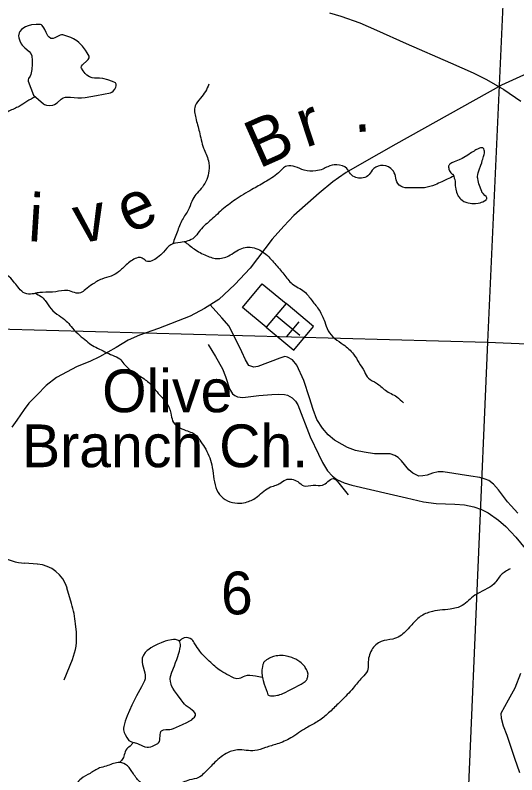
# Model space of a CAD drawing. Extents: x 1219626 to 1426462, y 456797 to 752399.
# Drawn here: x 1282788 to 1288065, y 718320 to 726315 of the extents above; entities that cross this region are included whole.
import ezdxf

# ---------------------------------------------------------------- set-up
doc = ezdxf.new("R2010")
doc.units = 0
for name, color, linetype in [('County Routes Highway Center Lines', 7, 'Continuous'), ('Culture', 7, 'Continuous'), ('Culture Text', 7, 'Continuous'), ('Lakes and Ponds', 7, 'Continuous'), ('Local Roads Improved', 7, 'Continuous'), ('Local Roads Paved', 7, 'Continuous'), ('Narrow River Creek and Branch and Slough', 7, 'Continuous'), ('Narrow River Creek and Branch and Slough Text', 7, 'Continuous'), ('Section Lines', 7, 'Continuous'), ('Section Numbers', 7, 'Continuous')]:
    doc.layers.add(name, color=color, linetype=linetype)

msp = doc.modelspace()

# ---------------------------------------------------------------- linework, layer by layer
at = {"layer": 'County Routes Highway Center Lines'}
msp.add_lwpolyline([(1286094.9, 726339.4), (1286215.2, 726305.4), (1286413.1, 726233.6), (1286590.7, 726156), (1286900.2, 726018.3), (1287366.9, 725812.6), (1287607.5, 725709.7), (1287745.3, 725638.9), (1287927.7, 725534.1), (1288107.2, 725409.9)], dxfattribs=at)
at = {"layer": 'Culture'}
for p, q in [((1285637.3, 723279.2), (1285429.5, 723029.4)), ((1285925.6, 723039.3), (1285637.3, 723279.2)), ((1285533.4, 723154.3), (1285783.4, 722946.3)), ((1285770.3, 723087.2), (1285642.3, 722933.4)), ((1285429.5, 723029.4), (1285717.7, 722789.5)), ((1285717.7, 722789.5), (1285925.6, 723039.3))]:
    msp.add_line(p, q, dxfattribs=at)
msp.add_lwpolyline([(1285637.3, 723279.2), (1285429.5, 723029.4), (1285179.6, 723237.2), (1285387.5, 723487.1)], close=True, dxfattribs=at)
at = {"layer": 'Lakes and Ponds'}
for points in [[(1282980.9, 725473.7), (1283032.6, 725427.7), (1283084.4, 725381.7), (1283094.5, 725374.5), (1283115.4, 725366.6), (1283150.3, 725363.7), (1283183.2, 725367.8), (1283200.5, 725374), (1283229, 725393.6), (1283271, 725429.6), (1283293.3, 725443.6), (1283317.6, 725450.8), (1283368.7, 725451.6), (1283446.3, 725444.9), (1283485, 725443.5), (1283523.2, 725446.9), (1283583.5, 725457.6), (1283643.8, 725468.6), (1283718, 725482.7), (1283792, 725498.3), (1283806.1, 725504.3), (1283818.2, 725513.7), (1283836.7, 725536.2), (1283846.7, 725555.4), (1283851.1, 725569.6), (1283851.1, 725588.3), (1283847.6, 725595.6), (1283841.5, 725601.1), (1283811, 725616.3), (1283761, 725634.6), (1283709, 725648.5), (1283674.5, 725652), (1283622.4, 725651.2), (1283596.4, 725654.5), (1283570.7, 725664.3), (1283542.4, 725683.4), (1283524.5, 725700.1), (1283502.5, 725727.8), (1283485.7, 725757.2), (1283483.4, 725765), (1283486.5, 725779.5), (1283495.3, 725792.3), (1283544.5, 725837.2), (1283555.2, 725848.4), (1283565.3, 725865.1), (1283566.6, 725873.4), (1283564.7, 725881.8), (1283545.9, 725919.3), (1283528.7, 725946.9), (1283496.7, 725987.7), (1283456, 726028), (1283435.5, 726044.6), (1283399.6, 726067.5), (1283372.5, 726080.6), (1283331.5, 726095.4), (1283290, 726107.1), (1283275.4, 726108.1), (1283262.4, 726105.1), (1283239.4, 726094.3), (1283204.9, 726074.9), (1283187.9, 726068.6), (1283171.4, 726067.6), (1283161.1, 726070.5), (1283144.2, 726082.6), (1283131.3, 726098.7), (1283111.9, 726134.2), (1283098.6, 726162.4), (1283088.7, 726181.9), (1283072.9, 726205), (1283064.2, 726212.3), (1283054.7, 726215.8), (1283031.6, 726217.7), (1283007.5, 726217.4), (1282960, 726211.7), (1282923.2, 726202.4), (1282896.8, 726192.2), (1282878.4, 726182.6), (1282854.1, 726164.8), (1282835.3, 726142.7), (1282828.3, 726127.8), (1282824.1, 726099.1), (1282826.4, 726076.5), (1282835.9, 726043.3), (1282849.2, 726014.2), (1282860.7, 725997.5), (1282888.2, 725970.9), (1282933.5, 725931.9), (1282951.3, 725910.3), (1282961.8, 725885.7), (1282968, 725837.7), (1282967.9, 725800.1), (1282962.1, 725743.7), (1282952, 725690), (1282944.2, 725672.7), (1282927.8, 725646.8), (1282923.1, 725633.8), (1282924.3, 725620.8), (1282952.6, 725547.2), (1282980.9, 725473.7)], [(1287380.7, 724645.8), (1287386.1, 724642.2), (1287387.8, 724641.9), (1287389.1, 724641.6), (1287391.4, 724640.1), (1287394.9, 724636.6), (1287397.3, 724631.1), (1287401.6, 724619.6), (1287407.6, 724600.6), (1287410, 724591.8), (1287411.9, 724584.4), (1287415, 724564.7), (1287416.9, 724534.9), (1287417.9, 724520.1), (1287419.8, 724505.4), (1287423.8, 724483.8), (1287431.6, 724451.8), (1287436.9, 724436.1), (1287443.5, 724420.4), (1287449, 724409.9), (1287454.4, 724401.5), (1287465.3, 724388), (1287474.7, 724378.9), (1287490.6, 724366.5), (1287508.7, 724355.1), (1287519.3, 724349.6), (1287537.9, 724342.3), (1287551.9, 724338.4), (1287572.8, 724334.9), (1287593.7, 724333.4), (1287631, 724333.1), (1287658.9, 724335.7), (1287679.8, 724340.1), (1287695.5, 724345.2), (1287707.2, 724350.3), (1287724.6, 724360.1), (1287742, 724372.9), (1287746.6, 724377.8), (1287749.1, 724382.3), (1287750, 724386.7), (1287749.6, 724390.8), (1287746.5, 724398.7), (1287741.5, 724405.7), (1287729.7, 724418.2), (1287709.9, 724437.7), (1287701.8, 724447.7), (1287698.7, 724452.8), (1287696.5, 724457.9), (1287667.1, 724538.1), (1287660.9, 724558.1), (1287657.2, 724573.1), (1287653.6, 724595.6), (1287652.9, 724606.8), (1287653, 724618), (1287655.4, 724638.8), (1287659.4, 724657), (1287669.3, 724688.8), (1287687.2, 724736.4), (1287695.6, 724760.3), (1287702.4, 724784.1), (1287706.7, 724799.2), (1287715.4, 724826.6), (1287721.3, 724847.5), (1287724.2, 724863), (1287725.1, 724874.4), (1287724.9, 724882.8), (1287722.8, 724895), (1287718.3, 724906.6), (1287714.8, 724911.7), (1287710.7, 724915.1), (1287706.3, 724917.3), (1287701.7, 724918.5), (1287692, 724918.8), (1287682.7, 724917.3), (1287674.1, 724914.8), (1287658.4, 724908.6), (1287635.3, 724896.6), (1287624.8, 724890.5), (1287615.5, 724884.9), (1287588.7, 724867.9), (1287548.8, 724841.1), (1287508.7, 724815.7), (1287490.9, 724806.1), (1287457.8, 724791.2), (1287407.2, 724770.5), (1287383, 724759.3), (1287360.5, 724746.5), (1287355.5, 724742.3), (1287352, 724737.4), (1287349.6, 724732), (1287348.2, 724726.5), (1287347.6, 724714.9), (1287348.8, 724703.9), (1287351.3, 724693.9), (1287358.1, 724676.6), (1287365, 724664.3), (1287371, 724656), (1287380.7, 724645.8)], [(1283984.7, 718682.3), (1284012, 718668.1), (1284040.1, 718659.3), (1284075.8, 718648.6), (1284126.1, 718624.9), (1284151.2, 718615.9), (1284176.5, 718611.1), (1284190.4, 718611), (1284214.6, 718615), (1284232.8, 718621.1), (1284260, 718634.1), (1284287.2, 718650.7), (1284294.7, 718656.8), (1284304.3, 718671.3), (1284308.9, 718686.3), (1284313.3, 718744.7), (1284315.2, 718758.1), (1284321.7, 718775.2), (1284327.2, 718781.9), (1284334.6, 718787), (1284348.2, 718792.3), (1284373.7, 718796.3), (1284414, 718797.9), (1284434, 718800.5), (1284453.2, 718806.8), (1284486.6, 718821.7), (1284548.6, 718848.4), (1284593.7, 718869.7), (1284624.4, 718886.6), (1284644.7, 718900.1), (1284657.9, 718910.7), (1284673.9, 718927.4), (1284684.5, 718945.2), (1284686.2, 718952.8), (1284685.3, 718960.1), (1284678.2, 718973.7), (1284667.1, 718985.8), (1284654.6, 718996.6), (1284628.7, 719016), (1284587.7, 719046.6), (1284569.9, 719062.8), (1284556, 719079.6), (1284534.9, 719109.4), (1284494.2, 719162.1), (1284464.8, 719202.4), (1284445.6, 719233.1), (1284434, 719256.5), (1284427.2, 719274.2), (1284420.8, 719301.2), (1284419.6, 719328.7), (1284422.9, 719354.1), (1284435.3, 719398.9), (1284462.1, 719466.6), (1284475.5, 719500.4), (1284486.8, 719534.2), (1284515.6, 719620.7), (1284521.4, 719642.5), (1284526.3, 719674.9), (1284526.3, 719690.7), (1284524.4, 719706.2), (1284520.1, 719718.5), (1284513.5, 719727.6), (1284505.2, 719734.1), (1284495.8, 719738.6), (1284474.6, 719743.2), (1284452.9, 719743.6), (1284432.3, 719741.6), (1284394.1, 719733.8), (1284365.1, 719725.4), (1284323.9, 719710.2), (1284305.5, 719702.2), (1284289.1, 719694.3), (1284246.8, 719672.8), (1284215.5, 719655), (1284193.1, 719640), (1284177.3, 719627.3), (1284155.6, 719605.5), (1284136.9, 719579.7), (1284129.1, 719563.7), (1284124.6, 719548.3), (1284122.4, 719533.5), (1284123, 719505.3), (1284127.1, 719480.1), (1284150.4, 719391.5), (1284154, 719370), (1284155.2, 719354.2), (1284153.6, 719331.1), (1284146.8, 719308.9), (1284115.4, 719245.3), (1284063.6, 719151.2), (1284038.1, 719103.3), (1284014.4, 719053.9), (1283965.4, 718941.2), (1283944.8, 718884.9), (1283929.4, 718828.6), (1283927.3, 718810.3), (1283928.3, 718794.3), (1283935.4, 718766.3), (1283944.6, 718745.3), (1283962.9, 718713.8), (1283984.7, 718682.3)], [(1285447.2, 719160.2), (1285458.7, 719152.9), (1285474.5, 719150.1), (1285488.9, 719150.2), (1285501.5, 719150.8), (1285512.5, 719151.6), (1285531.7, 719154.1), (1285546, 719156.7), (1285556.7, 719159.2), (1285572.5, 719163.8), (1285588.1, 719169.4), (1285603.2, 719175.7), (1285628.7, 719187.3), (1285665.8, 719205.8), (1285702.9, 719224.8), (1285737.3, 719242.5), (1285762.8, 719256), (1285781.7, 719266.5), (1285795.7, 719274.8), (1285816.7, 719287.8), (1285837.4, 719302), (1285843.1, 719306.6), (1285847.9, 719311.6), (1285851.9, 719316.8), (1285855.3, 719322), (1285858.1, 719327.1), (1285860.4, 719332.2), (1285864, 719342.2), (1285866.2, 719351.3), (1285867.6, 719359.4), (1285868.3, 719366.5), (1285868.5, 719379), (1285867.8, 719388.1), (1285866.7, 719394.7), (1285864.4, 719404.1), (1285861.2, 719412.8), (1285854.1, 719427.3), (1285847, 719439.6), (1285840.2, 719450.1), (1285833.6, 719459.1), (1285827.4, 719466.8), (1285821.7, 719473.3), (1285810.9, 719484.5), (1285802.1, 719492.7), (1285795.1, 719498.6), (1285784, 719507.3), (1285772.2, 719515.7), (1285760.7, 719523.1), (1285749.9, 719529.6), (1285739.8, 719535.2), (1285730.3, 719540.1), (1285712.5, 719548.4), (1285697, 719554.6), (1285683.4, 719559.3), (1285671.5, 719562.9), (1285661, 719565.7), (1285642.8, 719569.6), (1285629.1, 719571.8), (1285608.6, 719574.1), (1285588.1, 719575.1), (1285577.6, 719575.1), (1285567.8, 719574.7), (1285549.3, 719573.2), (1285533.1, 719570.7), (1285518.9, 719567.7), (1285506.6, 719564.3), (1285495.7, 719560.8), (1285486.2, 719557.3), (1285478, 719553.9), (1285463.4, 719547), (1285452.6, 719541.2), (1285444.4, 719536.3), (1285432.2, 719528.4), (1285420, 719519.7), (1285414.5, 719515.2), (1285410.2, 719511.2), (1285406.8, 719507.6), (1285401.8, 719501.1), (1285398.7, 719496), (1285395, 719487.8), (1285392.3, 719479), (1285388.1, 719458.4), (1285385.4, 719440), (1285383.8, 719423.9), (1285383.1, 719409.7), (1285383, 719397.3), (1285383.2, 719386.5), (1285384.6, 719367.6), (1285386.4, 719353.6), (1285388.2, 719343.1), (1285391.6, 719327.7), (1285395.8, 719312.5), (1285408.4, 719274.4), (1285428.3, 719217.5), (1285438.1, 719188.9), (1285447.2, 719160.2)]]:
    msp.add_lwpolyline(points, dxfattribs=at)
at = {"layer": 'Local Roads Improved'}
for p, q in [((1283020.7, 720537.4), (1282889.4, 720546.3)), ((1283380.7, 720122.1), (1283332.8, 720286.2)), ((1283431.5, 719821.3), (1283422.5, 719908.5)), ((1283303.1, 719321.1), (1283389.7, 719532.2))]:
    msp.add_line(p, q, dxfattribs=at)
for points in [[(1286128.6, 724561.5), (1285984.9, 724442.6), (1285718.7, 724204.7), (1285613.9, 724094.7), (1285491.5, 723958), (1285260.7, 723651), (1285097.4, 723480.6), (1284930.6, 723322.6), (1284778, 723228.6), (1284627.1, 723146.9), (1284295.2, 723015.6), (1284094.6, 722946.4), (1283975.7, 722894.9), (1283851.5, 722816.8)], [(1288074.6, 721074.9), (1288004.6, 721151), (1287966.5, 721192.2), (1287872.9, 721319.8), (1287820.4, 721378.5), (1287772, 721416.6), (1287730.8, 721433.1), (1287676.3, 721448.5), (1287580.6, 721461.9), (1287289.3, 721509.2), (1287237.8, 721508.2), (1287179.2, 721495.8), (1287121.5, 721472.2), (1287077.3, 721465), (1287036.1, 721463.9), (1287006.2, 721475.3), (1286970.2, 721492.8), (1286928, 721530.8), (1286850.8, 721623.5), (1286815.8, 721659.5), (1286780.8, 721680.1), (1286732.5, 721697.6), (1286643.9, 721698.6), (1286568.8, 721699.6), (1286457.6, 721717.1), (1286369.1, 721733.6), (1286282.7, 721763.5), (1286228.1, 721795.4), (1286146.8, 721842.7), (1286078.9, 721899.3), (1286020.2, 721968.3), (1285961.5, 722059.9), (1285923.5, 722163.8), (1285885.4, 722288.4), (1285825.7, 722468.5), (1285752.6, 722632.1), (1285706.3, 722687.7), (1285652.8, 722716.5), (1285625, 722722.7), (1285572.5, 722703.2), (1285341.9, 722617.7), (1285297.7, 722609.5), (1285276.1, 722616.7), (1285245.2, 722627), (1285210.2, 722685.7), (1285173.1, 722770.1), (1285038.3, 723040.8), (1284963.2, 723129.3), (1284838.9, 723266.1)], [(1284819.2, 722849), (1284893.8, 722720.7), (1284967.4, 722592), (1285000, 722510.7), (1285041.9, 722382.1), (1285075, 722331.2), (1285097.6, 722312.5), (1285125.6, 722299.5), (1285181.6, 722290.8), (1285266.2, 722299.7), (1285350.9, 722311.3), (1285486.4, 722323.3), (1285554.1, 722327), (1285621.7, 722323.2), (1285652.4, 722316.1), (1285701, 722289), (1285735.5, 722252.8), (1285760.6, 722213.6), (1285892.5, 721876.5), (1285977.5, 721696), (1286021.1, 721605.9), (1286074.4, 721518.7), (1286126.1, 721462.4), (1286172.4, 721429), (1286249.7, 721391.2), (1286331.3, 721366.5), (1286527.1, 721322), (1286722.7, 721277.5), (1286903.6, 721235), (1287084.5, 721192.5), (1287215.2, 721174.9), (1287414.6, 721169.7), (1287514.1, 721161.7), (1287612.2, 721141.1), (1287694.6, 721110.4), (1287762.6, 721075.9), (1287873, 721000.7), (1287949.3, 720934.1), (1288055, 720822.5), (1288151.9, 720702.3)], [(1288098.3, 718341.2), (1288043.7, 718492.5), (1287962.4, 718734.3), (1287925.4, 718832.1), (1287902.7, 718913.4), (1287901.7, 718968), (1287978.9, 719109), (1288046.8, 719236.6), (1288107.5, 719391)]]:
    msp.add_lwpolyline(points, dxfattribs=at)
for centre, radius, start, end in [((1282930.3, 721144.9), 600, 214.00736, 266.09641), ((1282996.9, 720188.2), 350, 16.27134, 86.09641), ((1282228.8, 719785.9), 1200, 5.86075, 16.27134), ((1282834.6, 719760), 600, 337.6865, 5.86075)]:
    msp.add_arc(centre, radius, start, end, dxfattribs=at)
at = {"layer": 'Local Roads Paved'}
for points in [[(1290973.2, 727714.6), (1290796.6, 727547.7), (1290597.8, 727340.1), (1290278.3, 727024.1), (1290031.6, 726795.2), (1289868.3, 726653.2), (1289770.7, 726575.1), (1289600.3, 726468.6), (1289176.1, 726223.7), (1288984.4, 726111.8), (1288641.9, 725916.6), (1288475, 725836.7), (1287903.5, 725577.6), (1286792.5, 724956.4), (1286433.9, 724754.1), (1286271.5, 724657.3), (1286188.1, 724602.3), (1286128.6, 724561.5)], [(1283851.5, 722816.8), (1283675.8, 722719.2), (1283572.8, 722671.2), (1283439.7, 722618), (1283221.4, 722502.6), (1283114.9, 722417.4), (1283017.3, 722319.8), (1282933, 722232.9), (1282880.6, 722166.3), (1282806.1, 722053.6), (1282751.1, 721977.3)]]:
    msp.add_lwpolyline(points, dxfattribs=at)
at = {"layer": 'Narrow River Creek and Branch and Slough'}
for points in [[(1287812.8, 728150.5), (1287901.8, 728186.5), (1288049.7, 728147.6), (1288228.6, 728093.1), (1288322, 727999.6), (1288431, 727906.2), (1288594.4, 727812.8), (1288742.2, 727703.8), (1288866.8, 727633.7), (1289038, 727524.7), (1289139.1, 727439.1), (1289201.4, 727330), (1289232.5, 727143.2), (1289279.2, 727010.8), (1289403.7, 726839.5), (1289512.6, 726699.4), (1289621.6, 726543.7), (1289691.6, 726403.5), (1289699.4, 726255.6), (1289730.5, 726115.4), (1289722.8, 725975.3), (1289644.9, 725866.3), (1289590.5, 725765.1)], [(1284826.5, 725587.1), (1284788.5, 725511.1), (1284737.9, 725441.5), (1284681, 725359.3), (1284687.3, 725232.7), (1284725.3, 725087.2), (1284769.6, 724916.3), (1284820.2, 724783.4), (1284826.5, 724675.8), (1284756.9, 724505), (1284655.7, 724378.4), (1284617.8, 724283.5), (1284554.5, 724175.9), (1284497.6, 724049.4), (1284445.8, 723907.4)], [(1283001.1, 725455.6), (1282909.3, 725405.5), (1282829.8, 725354.9), (1282721.4, 725304.3), (1282634.7, 725246.5), (1282519.1, 725123.6), (1282374.6, 724971.8), (1282230.1, 724914), (1282078.4, 724870.6), (1281890.6, 724769.4), (1281702.8, 724675.5), (1281457.1, 724581.5), (1281356, 724530.9), (1281233.2, 724393.5), (1281153.7, 724321.3), (1281009.2, 724234.5), (1280857.5, 724183.9), (1280597.4, 724162.2), (1280431.2, 724162.2), (1280286.7, 724183.9), (1280156.7, 724198.4), (1280019.4, 724169.5), (1279911.1, 724227.3), (1279788.2, 724256.2), (1279687.1, 724249), (1279542.6, 724270.7), (1279325.9, 724270.7), (1279174.2, 724234.5), (1279044.1, 724191.1), (1279008, 724104.4), (1278921.3, 724003.2), (1278791.3, 723902), (1278625.1, 723822.5), (1278173.6, 723699.6), (1278050.7, 723685.2), (1277899, 723670.7), (1277761.8, 723562.3), (1277610, 723374.3), (1277443.9, 723229.8), (1277270.5, 723143), (1277104.3, 722998.4), (1276894.8, 722846.6), (1276678.1, 722803.3), (1276620.3, 722738.2), (1276497.5, 722658.7), (1276324.1, 722629.8), (1276172.4, 722615.3), (1276078.4, 722586.4), (1275984.5, 722528.6), (1275938.3, 722475.7), (1275779.3, 722475.7), (1275678.2, 722490.2), (1275555.4, 722475.7), (1275482.2, 722457.1), (1275418.1, 722410.7), (1275317, 722432.4), (1275150.8, 722439.6), (1275056.9, 722432.4), (1274926.8, 722468.5), (1274847.4, 722446.8), (1274760.7, 722381.8), (1274710.1, 722302.3), (1274645.1, 722258.9), (1274515, 722273.3), (1274406.7, 722280.6), (1274320, 722237.2), (1274117.7, 722208.3), (1273944.3, 722201.1), (1273857.6, 722143.2), (1273749.2, 722027.6), (1273720.3, 721933.6), (1273669.8, 721904.7), (1273633.6, 721861.3), (1273554.2, 721810.7), (1273481.9, 721752.9), (1273424.1, 721651.7), (1273380.8, 721521.6), (1273294.1, 721362.6), (1273207.4, 721261.4), (1273135.1, 721181.8), (1273070.1, 720986.7), (1273005.1, 720856.6), (1272990.7, 720726.4), (1272947.3, 720668.6), (1272875.1, 720567.4), (1272896.7, 720444.5), (1272882.3, 720300), (1272831.7, 720191.5), (1272687.2, 720083.1), (1272528.3, 720018.1), (1272376.6, 719981.9)], [(1287401.3, 724620.4), (1287334.2, 724587.2), (1287277.2, 724561.9), (1287207.7, 724530.3), (1287093.8, 724498.7), (1286961, 724498.7), (1286866.1, 724505), (1286802.9, 724561.9), (1286783.9, 724637.9), (1286739.7, 724701.1), (1286632.1, 724732.8), (1286543.6, 724682.2), (1286499.3, 724625.2), (1286429.8, 724599.9), (1286372.8, 724606.2), (1286315.9, 724644.2), (1286278, 724701.1), (1286170.4, 724739.1), (1286075.6, 724720.1), (1286025, 724694.8), (1285949.1, 724675.8), (1285828.9, 724682.2), (1285734.1, 724720.1), (1285645.5, 724726.5), (1285557, 724656.9), (1285411.5, 724555.6), (1285278.7, 724479.7), (1285101.6, 724372.1), (1284962.5, 724264.5), (1284836, 724150.6), (1284722.1, 724036.7), (1284671.5, 723973.4), (1284526.1, 723922.8), (1284424.9, 723897.5), (1284349, 723821.6), (1284285.7, 723764.6), (1284165.6, 723726.6), (1284134, 723752), (1284096, 723764.6), (1284064.4, 723758.3), (1283956.9, 723688.7), (1283874.7, 723612.7), (1283798.8, 723568.4), (1283697.6, 723536.8), (1283596.4, 723479.9), (1283526.8, 723429.2), (1283476.2, 723391.3), (1283340.2, 723416.6), (1283213.7, 723403.9), (1283074.6, 723397.6), (1283017.7, 723391.3), (1282948.1, 723378.6), (1282872.2, 723397.6), (1282815.3, 723454.5), (1282771, 723511.5), (1282707.8, 723574.8), (1282556, 723606.4), (1282454.8, 723676), (1282366.3, 723764.6), (1282303, 723872.2), (1282277.7, 723910.2), (1282246.1, 723929.1), (1282144.9, 723979.8), (1282069, 724043), (1282043.7, 724100), (1282031.1, 724144.3), (1281980.5, 724194.9), (1281860.3, 724270.8), (1281664.2, 724296.2), (1281436.5, 724315.1), (1281348, 724334.1), (1281259.5, 724353.1), (1281208.9, 724353.1), (1281153.5, 724321.1)], [(1284569.3, 723934.3), (1284671.5, 723854.1), (1284798, 723784.5), (1284924.5, 723752.9), (1285051, 723790.8), (1285190.2, 723866.8), (1285259.7, 723873.1), (1285411.5, 723809.8), (1285519, 723702.2), (1285613.9, 723588.3), (1285702.4, 723487.1), (1285828.9, 723404.8), (1285911.1, 723309.9), (1285987, 723208.7), (1286044, 723088.4), (1286081.9, 722993.5), (1286151.5, 722911.2), (1286240, 722848), (1286347.5, 722746.7), (1286404.5, 722658.1), (1286461.4, 722563.2), (1286505.6, 722493.6), (1286587.9, 722443), (1286682.7, 722367), (1286802.9, 722297.4), (1286872.5, 722234.1)], [(1282994.8, 723387.5), (1283059.4, 723355.3), (1283103.7, 723311), (1283166.9, 723222.4), (1283249.2, 723152.8), (1283325.1, 723095.9), (1283375.6, 723038.9), (1283445.2, 722963), (1283521.1, 722899.7), (1283584.4, 722849.1), (1283653.9, 722811.1), (1283812, 722735.2), (1283887.9, 722697.2), (1283932.2, 722646.6), (1283995.4, 722583.3), (1284103, 722513.7), (1284204.2, 722437.8), (1284280.1, 722349.2), (1284381.2, 722228.9), (1284425.5, 722127.7), (1284444.5, 722045.4), (1284583.6, 721944.2), (1284697.5, 721887.2), (1284729.1, 721842.9), (1284779.7, 721767), (1284855.6, 721583.5), (1284899.9, 721343), (1284956.8, 721248.1), (1285152.8, 721178.5), (1285228.7, 721191.2), (1285336.2, 721248.1), (1285475.4, 721349.4), (1285532.3, 721368.3), (1285570.3, 721387.3), (1285633.5, 721425.3), (1285760, 721406.3), (1285823.2, 721362), (1285924.4, 721368.3), (1286019.3, 721368.3), (1286076.2, 721406.3), (1286133.1, 721437.9), (1286177.4, 721406.3), (1286234.3, 721336.7), (1286291.2, 721267.1)], [(1287995.8, 720486.8), (1287901.2, 720423.7), (1287825.5, 720329.1), (1287623.7, 720209.2), (1287491.3, 720101.9), (1287365.2, 720064.1), (1287150.7, 720032.5), (1287037.2, 719975.7), (1286948.9, 719887.4), (1286835.4, 719780.1), (1286759.7, 719748.6), (1286639.9, 719723.3), (1286539, 719635), (1286501.2, 719489.9), (1286494.9, 719414.1), (1286438.1, 719344.7), (1286343.5, 719231.2), (1286217.4, 719098.6), (1286173.2, 719054.5), (1286072.3, 718959.8), (1285965.1, 718877.8), (1285851.6, 718814.7), (1285687.6, 718707.4), (1285542.6, 718644.3), (1285422.8, 718606.5), (1285309.3, 718574.9), (1285126.4, 718581.2), (1285006.6, 718543.4), (1284874.1, 718436.1), (1284773.2, 718335.2), (1284716.5, 718291), (1284621.9, 718265.7), (1284489.4, 718221.6), (1284325.5, 718221.6), (1284224.6, 718196.3), (1284085.8, 718259.4), (1284016.4, 718354.1), (1283947.1, 718429.8), (1283871.4, 718448.7), (1283745.3, 718410.9), (1283675.9, 718391.9), (1283575, 718335.2), (1283480.4, 718278.4), (1283429.9, 718221.6), (1283366.9, 718145.9), (1283297.5, 718038.6), (1283221.8, 717912.4), (1283165.1, 717849.3), (1283070.5, 717773.6), (1282931.7, 717672.6), (1282828.9, 717611.8), (1282734.3, 717548.7), (1282614.5, 717491.9), (1282419, 717447.7), (1282261.4, 717441.4), (1282097.4, 717473), (1281952.3, 717491.9), (1281864.1, 717454), (1281813.6, 717378.3), (1281725.3, 717315.2), (1281643.3, 717233.2), (1281605.5, 717170.1), (1281510.9, 717088), (1281460.4, 717043.9), (1281416.3, 716999.7), (1281365.8, 716917.7), (1281328, 716835.7), (1281277.6, 716747.3), (1281258.6, 716677.9), (1281246, 716520.2), (1281290.2, 716343.5), (1281340.6, 716211), (1281410, 716110), (1281510.9, 715946), (1281574, 715826.1), (1281630.7, 715660.1), (1281630.7, 715571.8), (1281592.9, 715451.9), (1281510.9, 715300.5), (1281460.4, 715199.5), (1281403.7, 715130.1), (1281309.1, 715035.5), (1281283.9, 714985), (1281309.1, 714852.5), (1281283.9, 714764.1), (1281214.5, 714663.2), (1281132.5, 714600.1), (1281012.7, 714568.5), (1280886.6, 714524.4), (1280760.4, 714436), (1280716.3, 714322.4)], [(1285388.3, 719342.7), (1285315.6, 719357.4), (1285202.1, 719357.4), (1285145.3, 719332.1), (1285038.1, 719363.7), (1284949.8, 719414.1), (1284830, 719515.1), (1284729.1, 719622.4), (1284678.6, 719698.1), (1284647.1, 719742.3), (1284565.1, 719761.2), (1284513.2, 719727.8)], [(1284028.6, 718662.9), (1284006.8, 718630.6), (1283962, 718592.8), (1283936, 718529), (1283912.4, 718479.3), (1283883.8, 718450.9)]]:
    msp.add_spline(points, degree=3, dxfattribs=at)
at = {"layer": 'Section Lines'}
for p, q in [((1287995.5, 728115.8), (1287756.9, 722872.9)), ((1282530.9, 723017.2), (1287756.9, 722872.9)), ((1287756.9, 722872.9), (1287532.2, 717615.9)), ((1287756.9, 722872.9), (1292964.8, 722657.4))]:
    msp.add_line(p, q, dxfattribs=at)

# ---------------------------------------------------------------- texts
at = {"layer": 'Culture Text'}
for s, p in [('Olive', (1283702.3, 722135.9)), ('Branch Ch.', (1282859.8, 721557.1))]:
    msp.add_text(s, height=450, rotation=359.99982, dxfattribs=at).set_placement(p)
at = {"layer": 'Narrow River Creek and Branch and Slough Text'}
for s, rotation, p in [('B', 23.95193, (1285352, 724696.3)), ('r', 18.07247, (1285840.2, 724917.6)), ('.', 4.48452, (1286352.1, 725080.6)), ('e', 23.01261, (1283978.5, 724010.8)), ('i', 356.38864, (1282914.6, 723938.2)), ('v', 10.81152, (1283451.5, 723907))]:
    msp.add_text(s, height=500, rotation=rotation, dxfattribs=at).set_placement(p)
at = {"layer": 'Section Numbers'}
msp.add_text('6', height=450, rotation=359.99982, dxfattribs=at).set_placement((1284952.9, 720008.7))

doc.saveas('drawing.dxf')
